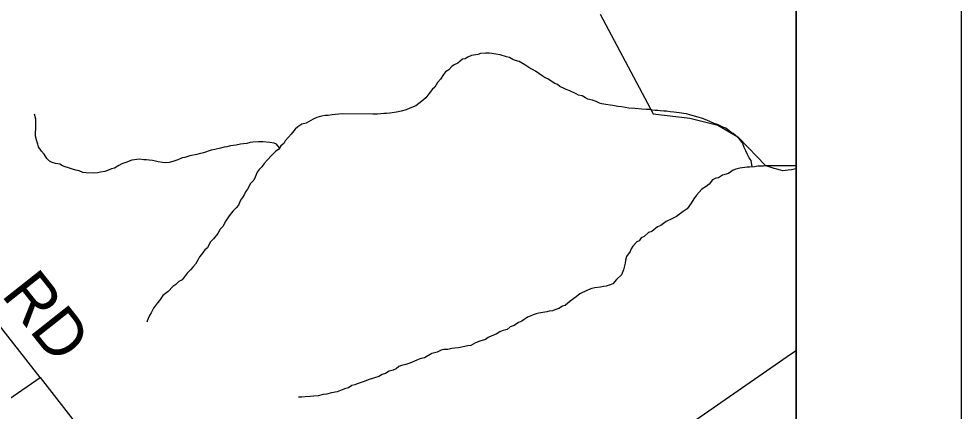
# Model space of a CAD drawing. Extents: x 0 to 34, y 0 to 22.
# Drawn here: x 8.429 to 9, y 15.599 to 15.837 of the extents above; entities that cross this region are included whole.
import ezdxf

# ---------------------------------------------------------------- set-up
doc = ezdxf.new("R2010")
doc.units = 0
for name, color, linetype in [('GM_X_City_Street', 7, 'Continuous'), ('GM_X_Corporation', 7, 'Continuous'), ('GM_X_County_Road', 7, 'Continuous'), ('GM_X_County_Road_Text', 7, 'Continuous'), ('GM_X_Minor_River', 7, 'Continuous'), ('SH_Cut_Line', 7, 'Continuous'), ('SH_Data', 7, 'Continuous')]:
    doc.layers.add(name, color=color, linetype=linetype)

msp = doc.modelspace()

# ---------------------------------------------------------------- linework, layer by layer
at = {"layer": 'GM_X_City_Street'}
msp.add_lwpolyline([(8.78131, 15.83948), (8.81341, 15.77912), (8.83553, 15.77661), (8.8525, 15.77222), (8.86469, 15.76522), (8.8711, 15.75861), (8.87629, 15.75327), (8.88148, 15.74792), (8.88516, 15.74789), (8.9, 15.74778), (8.9, 16.09495)], dxfattribs=at)
at = {"layer": 'GM_X_Corporation'}
msp.add_lwpolyline([(8.9, 14.1), (8.9, 17.02104)], dxfattribs=at)
at = {"layer": 'GM_X_County_Road'}
for points in [[(8.442, 15.61944), (8.36202, 15.72137), (8.24287, 15.88014), (8.23535, 15.89172)], [(8.3737, 15.57239), (8.442, 15.61944), (8.5305, 15.50572), (8.53704, 15.49756), (8.54379, 15.4917), (8.54871, 15.49138), (8.5552, 15.4933), (8.69651, 15.53687), (8.75195, 15.55397), (8.78224, 15.56322), (8.79512, 15.56721), (8.80491, 15.57138), (8.81162, 15.57501), (8.82214, 15.5819), (8.89723, 15.63395), (8.9, 15.63583)]]:
    msp.add_lwpolyline(points, dxfattribs=at)
at = {"layer": 'GM_X_Minor_River'}
for points in [[(8.87331, 15.74694), (8.87269, 15.75095), (8.87158, 15.75249), (8.87047, 15.75441), (8.86956, 15.7567), (8.86864, 15.75881), (8.86755, 15.76149), (8.86624, 15.76303), (8.86457, 15.76496), (8.86194, 15.76729), (8.86044, 15.76808), (8.85743, 15.77041), (8.85554, 15.77102), (8.85404, 15.7718), (8.85234, 15.77278), (8.85045, 15.7732), (8.84819, 15.77438), (8.84592, 15.77537), (8.84328, 15.77636), (8.84063, 15.77717), (8.83855, 15.77778), (8.83628, 15.77839), (8.83363, 15.77919), (8.83192, 15.77941), (8.82908, 15.77984), (8.82585, 15.78009), (8.82377, 15.78032), (8.82149, 15.78074), (8.81997, 15.78076), (8.81769, 15.78099), (8.81618, 15.78121), (8.81466, 15.78124), (8.81276, 15.78146), (8.81105, 15.78168), (8.80934, 15.78171), (8.80649, 15.78195), (8.80232, 15.7824), (8.79871, 15.78265), (8.79416, 15.78331), (8.79207, 15.78353), (8.78904, 15.78415), (8.78734, 15.78437), (8.78468, 15.7848), (8.78241, 15.78522), (8.78089, 15.78563), (8.77882, 15.78661), (8.77674, 15.78741), (8.7739, 15.78803), (8.77239, 15.78882), (8.77032, 15.78999), (8.76824, 15.79041), (8.76673, 15.7912), (8.76296, 15.79298), (8.7607, 15.79397), (8.75919, 15.79475), (8.75692, 15.79574), (8.75542, 15.79691), (8.75391, 15.7975), (8.75165, 15.79888), (8.74959, 15.80024), (8.74808, 15.80103), (8.7462, 15.8022), (8.74206, 15.80494), (8.73811, 15.80729), (8.73566, 15.80885), (8.73227, 15.81081), (8.73, 15.81142), (8.72849, 15.81202), (8.72642, 15.81319), (8.72453, 15.81361), (8.72075, 15.81481), (8.71809, 15.81524), (8.71563, 15.81566), (8.71411, 15.81588), (8.71202, 15.81592), (8.70878, 15.81559), (8.70725, 15.81505), (8.70344, 15.81455), (8.70114, 15.81345), (8.69942, 15.81253), (8.69789, 15.81217), (8.695, 15.80975), (8.69289, 15.80884), (8.69136, 15.80791), (8.68961, 15.80585), (8.68769, 15.80456), (8.68633, 15.80306), (8.68457, 15.80005), (8.68283, 15.79818), (8.68107, 15.79536), (8.67952, 15.79386), (8.67836, 15.79236), (8.67681, 15.79049), (8.67564, 15.7888), (8.67332, 15.78675), (8.66966, 15.78396), (8.66603, 15.7825), (8.66373, 15.78159), (8.66067, 15.78069), (8.658, 15.78017), (8.65534, 15.77984)], [(8.65534, 15.77984), (8.65381, 15.77948), (8.65191, 15.77933), (8.6502, 15.77936), (8.64848, 15.7792), (8.64639, 15.77904), (8.64354, 15.7789), (8.62529, 15.77922), (8.62072, 15.77873), (8.61901, 15.77857), (8.61653, 15.77823), (8.61463, 15.77808), (8.61253, 15.77773), (8.60967, 15.77702), (8.60737, 15.77592), (8.60315, 15.77352), (8.60047, 15.77281), (8.59817, 15.77133), (8.59662, 15.76984), (8.5941, 15.76684), (8.59255, 15.76496), (8.59042, 15.76272), (8.58963, 15.76121), (8.5879, 15.75972), (8.58654, 15.75784), (8.58461, 15.75636), (8.58248, 15.75411), (8.57958, 15.75112), (8.57783, 15.74906), (8.57628, 15.747), (8.57473, 15.7455), (8.57356, 15.74381), (8.57237, 15.74079), (8.57139, 15.73891), (8.56945, 15.73685), (8.56769, 15.73346), (8.56652, 15.73196), (8.56573, 15.73007), (8.56456, 15.72838), (8.56339, 15.72688), (8.5622, 15.72386), (8.56084, 15.72218), (8.55872, 15.72012), (8.55658, 15.71731), (8.55444, 15.7143), (8.55267, 15.71091), (8.55112, 15.70923), (8.54975, 15.70659), (8.54703, 15.70341), (8.5451, 15.70135), (8.54333, 15.69796), (8.54179, 15.69685), (8.53984, 15.69403), (8.53848, 15.69253), (8.5377, 15.69083), (8.53613, 15.68801), (8.53458, 15.68633), (8.53303, 15.68464), (8.53109, 15.68259), (8.52993, 15.68109), (8.52799, 15.67865), (8.52607, 15.67754), (8.52414, 15.67586), (8.52241, 15.67456), (8.5195, 15.67157), (8.51642, 15.66916), (8.51428, 15.66615), (8.51321, 15.66465), (8.51189, 15.66297), (8.51078, 15.66146), (8.50921, 15.65864), (8.50823, 15.65694), (8.50752, 15.65527), (8.50665, 15.65298)], [(8.587, 15.75849), (8.58525, 15.76072), (8.58374, 15.76132), (8.58109, 15.76174), (8.57691, 15.76219), (8.57425, 15.76224), (8.57083, 15.76192), (8.5693, 15.76176), (8.5672, 15.76122), (8.5653, 15.76107), (8.56339, 15.76072), (8.56072, 15.7602), (8.55901, 15.76004), (8.55729, 15.75969), (8.55519, 15.75915), (8.55348, 15.75899), (8.55138, 15.75827), (8.54794, 15.75757), (8.54565, 15.75704), (8.54107, 15.7556), (8.53839, 15.75488), (8.53687, 15.75453), (8.53267, 15.75365), (8.52961, 15.75276), (8.52809, 15.7524), (8.52541, 15.75131), (8.52235, 15.75022), (8.52025, 15.74969), (8.51815, 15.74953), (8.51606, 15.74957), (8.5136, 15.74999), (8.51189, 15.7504), (8.51, 15.75082), (8.5081, 15.75104), (8.5064, 15.75126), (8.50488, 15.75129), (8.50222, 15.75171), (8.49765, 15.75103), (8.49401, 15.74957), (8.49153, 15.74886), (8.48961, 15.74775), (8.48711, 15.74627), (8.4852, 15.74574), (8.48291, 15.74482), (8.48119, 15.74429), (8.47852, 15.74376), (8.4768, 15.74341), (8.47414, 15.74327), (8.46996, 15.74334), (8.46787, 15.74357), (8.4656, 15.74456), (8.46371, 15.74497), (8.46163, 15.74558), (8.45917, 15.74638), (8.45728, 15.74698), (8.45558, 15.74758), (8.45389, 15.74856), (8.45123, 15.74899), (8.44934, 15.74959), (8.44764, 15.75038), (8.44615, 15.75212), (8.44448, 15.75462), (8.4428, 15.75655), (8.44095, 15.75924), (8.44059, 15.76077), (8.44006, 15.76268), (8.43915, 15.76555), (8.4392, 15.76802), (8.43942, 15.76992), (8.43948, 15.77372), (8.43933, 15.77581), (8.43862, 15.77886)], [(8.9, 15.74594), (8.89979, 15.74591), (8.89731, 15.74519), (8.89522, 15.74504), (8.89198, 15.74471), (8.89047, 15.74512), (8.88838, 15.74554), (8.88668, 15.74595), (8.88366, 15.74714), (8.88176, 15.74755), (8.88024, 15.74739), (8.87682, 15.74745), (8.87472, 15.74711), (8.87186, 15.74678), (8.87034, 15.7468), (8.86596, 15.74631), (8.86348, 15.74559), (8.86195, 15.74505), (8.85906, 15.74301), (8.85543, 15.74193), (8.85294, 15.74045), (8.85141, 15.7401), (8.84931, 15.73919), (8.84736, 15.73656), (8.84543, 15.73507), (8.84294, 15.7336), (8.8412, 15.73173), (8.83964, 15.72985), (8.83809, 15.7276), (8.83652, 15.72496), (8.83497, 15.72309), (8.83399, 15.72159), (8.83149, 15.71992), (8.82918, 15.71825), (8.82764, 15.71694), (8.82477, 15.71547), (8.82132, 15.71401), (8.81804, 15.71141), (8.81613, 15.71068), (8.81266, 15.70789), (8.81056, 15.70717), (8.80786, 15.70493), (8.80613, 15.70401), (8.80497, 15.70232), (8.80343, 15.70159), (8.80111, 15.69897), (8.80013, 15.69728), (8.79953, 15.69577), (8.7972, 15.69276), (8.79659, 15.69049), (8.79637, 15.68879), (8.79576, 15.68633), (8.79535, 15.68462), (8.79416, 15.6816), (8.79126, 15.6788), (8.78894, 15.67618), (8.78684, 15.67546), (8.78492, 15.67473), (8.7834, 15.67457), (8.78149, 15.67422), (8.77806, 15.67371), (8.77635, 15.67336), (8.77367, 15.67227), (8.76907, 15.67007), (8.76676, 15.6684), (8.7631, 15.66561), (8.76001, 15.663), (8.75849, 15.66265), (8.75618, 15.66117), (8.75389, 15.66045), (8.75236, 15.6599), (8.75045, 15.65956), (8.74892, 15.6592), (8.74416, 15.65834), (8.74244, 15.65799), (8.74072, 15.65745), (8.73899, 15.65652), (8.73727, 15.65598), (8.73381, 15.65357), (8.7319, 15.65266), (8.72921, 15.65099), (8.72672, 15.65009), (8.72499, 15.6486), (8.7225, 15.64788), (8.72059, 15.64715), (8.71828, 15.64567), (8.71561, 15.64477), (8.7135, 15.64366), (8.71177, 15.64236), (8.70833, 15.64147), (8.70584, 15.64038), (8.70296, 15.63891)], [(8.70296, 15.63891), (8.70106, 15.63856), (8.69839, 15.63804), (8.69552, 15.63732), (8.69324, 15.63718), (8.69152, 15.63702), (8.68904, 15.63649), (8.68657, 15.63634), (8.68504, 15.63599), (8.68255, 15.6347), (8.67931, 15.634), (8.67489, 15.63141), (8.67203, 15.6307), (8.67031, 15.62997), (8.6659, 15.62815), (8.66361, 15.62724), (8.66094, 15.62672), (8.65941, 15.62617), (8.65767, 15.62468), (8.65595, 15.62395), (8.65347, 15.62323), (8.65116, 15.62194), (8.64925, 15.62122), (8.64714, 15.62011), (8.64408, 15.61903), (8.64083, 15.61794), (8.63834, 15.61704), (8.63414, 15.61559), (8.63261, 15.61504), (8.63089, 15.6145), (8.62878, 15.61321), (8.62649, 15.61268), (8.62495, 15.61195), (8.62189, 15.61086), (8.61846, 15.61016), (8.61541, 15.60945), (8.6135, 15.60911), (8.61045, 15.6084), (8.60778, 15.60807), (8.60569, 15.60791), (8.60264, 15.60778), (8.60055, 15.60762), (8.59864, 15.60747)]]:
    msp.add_lwpolyline(points, dxfattribs=at)
at = {"layer": 'SH_Cut_Line'}
msp.add_lwpolyline([(8.9, 14.1), (8.9, 20.9)], dxfattribs=at)
at = {"layer": 'SH_Data'}
for p, q in [((9, 21), (9, 14)), ((8.9, 20.9), (8.9, 14.1))]:
    msp.add_line(p, q, dxfattribs=at)

# ---------------------------------------------------------------- texts
at = {"layer": 'GM_X_County_Road_Text'}
msp.add_text('RD', height=0.028409, rotation=308.3509, dxfattribs=at).set_placement((8.41796, 15.66943))

doc.saveas('drawing.dxf')
